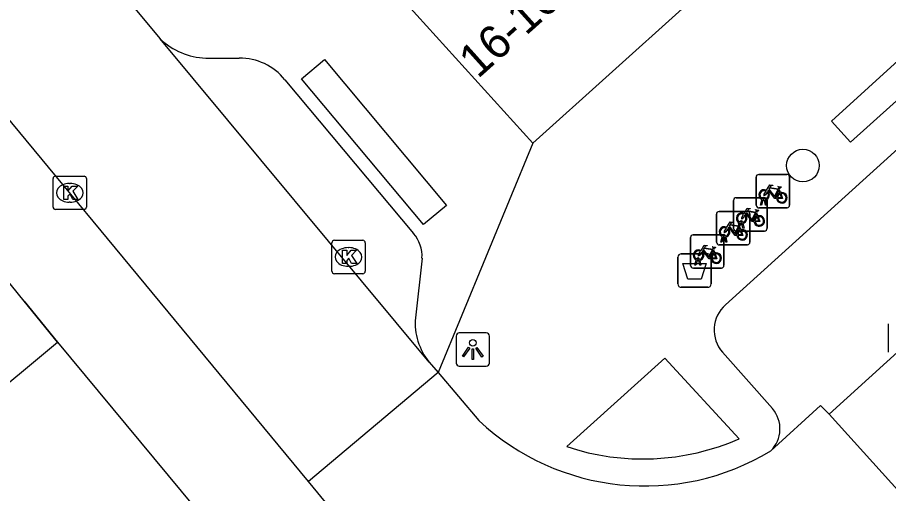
# Model space of a CAD drawing. Extents: x 159040 to 160094, y 381214 to 382518.
# Drawn here: x 159725.32 to 159751.42, y 381930.35 to 381944.62 of the extents above; entities that cross this region are included whole.
import ezdxf

# ---------------------------------------------------------------- set-up
doc = ezdxf.new("R2010")
doc.units = 0
for name, color, linetype in [('IMGEO_Afvalbak', 7, 'Continuous'), ('IMGEO_Boom', 7, 'Continuous'), ('IMGEO_Fietsenrek', 7, 'Continuous'), ('IMGEO_Kolk', 7, 'Continuous'), ('IMGEO_Lichtpunt', 7, 'Continuous'), ('IMGEO_Muur', 7, 'Continuous'), ('IMGEO_Pand', 7, 'Continuous'), ('IMGEO_Pand_nummerreeks', 7, 'Continuous'), ('IMGEO_Rijbaan_lokaal_open', 7, 'Continuous'), ('IMGEO_Voetpad_open', 7, 'Continuous')]:
    doc.layers.add(name, color=color, linetype=linetype)

msp = doc.modelspace()

# ---------------------------------------------------------------- linework, layer by layer
at = {"layer": 'IMGEO_Afvalbak'}
for p, q in [((159745.11, 381936.635), (159745.11, 381937.435)), ((159745.11, 381937.435), (159745.11, 381936.635)), ((159745.21, 381937.535), (159746, 381937.535)), ((159746, 381937.535), (159745.21, 381937.535)), ((159746.1, 381937.435), (159746.1, 381936.635)), ((159746.1, 381936.635), (159746.1, 381937.435)), ((159746, 381936.535), (159745.21, 381936.535)), ((159745.21, 381936.535), (159746, 381936.535))]:
    msp.add_line(p, q, dxfattribs=at)
msp.add_lwpolyline([(159745.253, 381937.249), (159745.957, 381937.249), (159745.808, 381936.779), (159745.402, 381936.779), (159745.253, 381937.249)], dxfattribs=at)
for centre, start, end in [((159745.21, 381937.435), 90, 180), ((159745.21, 381937.435), 90, 180), ((159746, 381937.435), 0, 90), ((159746, 381937.435), 360, 90), ((159745.21, 381936.635), 180, 270), ((159745.21, 381936.635), 180, 270), ((159746, 381936.635), 270, 0), ((159746, 381936.635), 270, 0)]:
    msp.add_arc(centre, 0.1, start, end, dxfattribs=at)
at = {"layer": 'IMGEO_Boom'}
msp.add_circle((159748.852, 381940.183), 0.489, dxfattribs=at)
at = {"layer": 'IMGEO_Fietsenrek'}
for p, q in [((159747.453, 381938.993), (159747.453, 381939.834)), ((159747.453, 381939.834), (159747.453, 381938.993)), ((159747.528, 381939.918), (159748.369, 381939.918)), ((159748.369, 381939.918), (159747.528, 381939.918)), ((159748.453, 381939.843), (159748.453, 381939.002)), ((159748.453, 381939.002), (159748.453, 381939.843)), ((159748.14, 381939.467), (159748.176, 381939.372)), ((159746.853, 381939.222), (159747.694, 381939.222)), ((159747.694, 381939.222), (159746.853, 381939.222)), ((159747.691, 381939.174), (159747.69, 381939.178)), ((159747.722, 381939.185), (159747.723, 381939.178)), ((159746.778, 381938.297), (159746.778, 381939.138)), ((159746.778, 381939.138), (159746.778, 381938.297)), ((159748.378, 381938.918), (159747.537, 381938.918)), ((159747.537, 381938.918), (159748.378, 381938.918)), ((159747.58, 381939.002), (159747.619, 381939.162)), ((159747.614, 381939.002), (159747.58, 381939.002)), ((159747.649, 381939.15), (159747.614, 381939.002)), ((159747.732, 381939.002), (159747.698, 381939.144)), ((159747.73, 381939.148), (159747.765, 381939.002)), ((159747.765, 381939.002), (159747.732, 381939.002)), ((159747.778, 381939.147), (159747.778, 381938.306)), ((159747.778, 381938.306), (159747.778, 381939.147)), ((159746.265, 381937.884), (159746.265, 381938.725)), ((159746.265, 381938.725), (159746.265, 381937.884)), ((159746.34, 381938.809), (159747.181, 381938.809)), ((159747.181, 381938.809), (159746.34, 381938.809)), ((159747.265, 381938.734), (159747.265, 381937.893)), ((159747.265, 381937.893), (159747.265, 381938.734)), ((159747.465, 381938.771), (159747.501, 381938.676)), ((159746.905, 381938.306), (159746.944, 381938.466)), ((159746.974, 381938.454), (159746.939, 381938.306)), ((159747.016, 381938.478), (159747.015, 381938.482)), ((159747.057, 381938.306), (159747.023, 381938.448)), ((159747.047, 381938.489), (159747.048, 381938.482)), ((159747.055, 381938.452), (159747.09, 381938.306)), ((159747.703, 381938.222), (159746.862, 381938.222)), ((159746.862, 381938.222), (159747.703, 381938.222)), ((159746.939, 381938.306), (159746.905, 381938.306)), ((159746.952, 381938.358), (159746.988, 381938.263)), ((159747.09, 381938.306), (159747.057, 381938.306)), ((159745.487, 381937.185), (159745.487, 381938.026)), ((159745.487, 381938.026), (159745.487, 381937.185)), ((159745.562, 381938.11), (159746.403, 381938.11)), ((159746.403, 381938.11), (159745.562, 381938.11)), ((159746.392, 381937.893), (159746.431, 381938.053)), ((159746.426, 381937.893), (159746.392, 381937.893)), ((159746.461, 381938.041), (159746.426, 381937.893)), ((159746.487, 381938.035), (159746.487, 381937.194)), ((159746.487, 381937.194), (159746.487, 381938.035)), ((159746.503, 381938.065), (159746.502, 381938.069)), ((159746.544, 381937.893), (159746.51, 381938.035)), ((159746.534, 381938.076), (159746.535, 381938.069)), ((159746.542, 381938.039), (159746.577, 381937.893)), ((159746.577, 381937.893), (159746.544, 381937.893)), ((159746.174, 381937.659), (159746.21, 381937.564)), ((159747.19, 381937.809), (159746.349, 381937.809)), ((159746.349, 381937.809), (159747.19, 381937.809)), ((159745.614, 381937.194), (159745.653, 381937.354)), ((159745.725, 381937.366), (159745.724, 381937.37)), ((159745.756, 381937.377), (159745.757, 381937.37)), ((159746.412, 381937.11), (159745.571, 381937.11)), ((159745.571, 381937.11), (159746.412, 381937.11)), ((159745.648, 381937.194), (159745.614, 381937.194)), ((159745.683, 381937.342), (159745.648, 381937.194)), ((159745.766, 381937.194), (159745.732, 381937.336)), ((159745.764, 381937.34), (159745.799, 381937.194)), ((159745.799, 381937.194), (159745.766, 381937.194))]:
    msp.add_line(p, q, dxfattribs=at)
for points in [[(159747.766, 381939.444), (159747.861, 381939.608), (159747.947, 381939.594), (159747.949, 381939.585), (159747.893, 381939.574), (159747.866, 381939.529), (159748.122, 381939.488)], [(159748.062, 381939.2), (159748.012, 381939.2), (159747.821, 381939.451), (159747.802, 381939.419)], [(159748.109, 381939.463), (159747.852, 381939.504), (159747.835, 381939.475), (159748.002, 381939.255), (159748.109, 381939.463)], [(159748.157, 381939.365), (159748.127, 381939.442), (159748.018, 381939.224), (159748.061, 381939.224)], [(159748.122, 381939.488), (159748.147, 381939.537), (159748.141, 381939.541), (159748.118, 381939.545), (159748.106, 381939.552), (159748.105, 381939.555), (159748.107, 381939.56), (159748.202, 381939.545), (159748.204, 381939.535), (159748.194, 381939.522), (159748.182, 381939.516), (159748.168, 381939.522), (159748.14, 381939.467)], [(159747.787, 381939.392), (159747.735, 381939.302), (159747.695, 381939.277), (159747.696, 381939.324), (159747.751, 381939.418)], [(159748.091, 381939.224), (159748.211, 381939.223), (159748.167, 381939.337)], [(159748.187, 381939.344), (159748.242, 381939.199), (159748.092, 381939.199)], [(159747.091, 381938.748), (159747.186, 381938.912), (159747.272, 381938.898), (159747.274, 381938.889), (159747.218, 381938.878), (159747.191, 381938.833), (159747.447, 381938.792)], [(159747.112, 381938.696), (159747.06, 381938.606), (159747.02, 381938.581), (159747.021, 381938.628), (159747.076, 381938.722)], [(159747.387, 381938.504), (159747.337, 381938.504), (159747.146, 381938.755), (159747.127, 381938.723)], [(159747.434, 381938.767), (159747.177, 381938.808), (159747.16, 381938.779), (159747.327, 381938.559), (159747.434, 381938.767)], [(159747.482, 381938.669), (159747.452, 381938.746), (159747.343, 381938.528), (159747.386, 381938.528)], [(159747.447, 381938.792), (159747.472, 381938.841), (159747.466, 381938.845), (159747.443, 381938.849), (159747.431, 381938.856), (159747.43, 381938.859), (159747.432, 381938.864), (159747.527, 381938.849), (159747.529, 381938.839), (159747.519, 381938.826), (159747.507, 381938.82), (159747.493, 381938.826), (159747.465, 381938.771)], [(159746.578, 381938.335), (159746.673, 381938.499), (159746.759, 381938.485), (159746.761, 381938.476), (159746.705, 381938.465), (159746.678, 381938.42), (159746.934, 381938.379)], [(159746.921, 381938.354), (159746.664, 381938.395), (159746.647, 381938.366), (159746.814, 381938.146), (159746.921, 381938.354)], [(159746.934, 381938.379), (159746.959, 381938.428), (159746.953, 381938.432), (159746.93, 381938.436), (159746.918, 381938.443), (159746.917, 381938.446), (159746.919, 381938.451), (159747.014, 381938.436), (159747.016, 381938.426), (159747.006, 381938.413), (159746.994, 381938.407), (159746.98, 381938.413), (159746.952, 381938.358)], [(159747.416, 381938.528), (159747.536, 381938.527), (159747.492, 381938.641)], [(159747.512, 381938.648), (159747.567, 381938.503), (159747.417, 381938.503)], [(159746.599, 381938.283), (159746.547, 381938.193), (159746.507, 381938.168), (159746.508, 381938.215), (159746.563, 381938.309)], [(159746.874, 381938.091), (159746.824, 381938.091), (159746.633, 381938.342), (159746.614, 381938.31)], [(159746.969, 381938.256), (159746.939, 381938.333), (159746.83, 381938.115), (159746.873, 381938.115)], [(159746.903, 381938.115), (159747.023, 381938.114), (159746.979, 381938.228)], [(159746.999, 381938.235), (159747.054, 381938.09), (159746.904, 381938.09)], [(159745.821, 381937.584), (159745.769, 381937.494), (159745.729, 381937.469), (159745.73, 381937.516), (159745.785, 381937.61)], [(159745.8, 381937.636), (159745.895, 381937.8), (159745.981, 381937.786), (159745.983, 381937.777), (159745.927, 381937.766), (159745.9, 381937.721), (159746.156, 381937.68)], [(159746.096, 381937.392), (159746.046, 381937.392), (159745.855, 381937.643), (159745.836, 381937.611)], [(159746.143, 381937.655), (159745.886, 381937.696), (159745.869, 381937.667), (159746.036, 381937.447), (159746.143, 381937.655)], [(159746.191, 381937.557), (159746.161, 381937.634), (159746.052, 381937.416), (159746.095, 381937.416)], [(159746.156, 381937.68), (159746.181, 381937.729), (159746.175, 381937.733), (159746.152, 381937.737), (159746.14, 381937.744), (159746.139, 381937.747), (159746.141, 381937.752), (159746.236, 381937.737), (159746.238, 381937.727), (159746.228, 381937.714), (159746.216, 381937.708), (159746.202, 381937.714), (159746.174, 381937.659)], [(159746.125, 381937.416), (159746.245, 381937.415), (159746.201, 381937.529)], [(159746.221, 381937.536), (159746.276, 381937.391), (159746.126, 381937.391)]]:
    msp.add_lwpolyline(points, dxfattribs=at)
for centre, radius, start, end in [((159747.531, 381939.84), 0.0779, 92.4484, 184.2845), ((159747.531, 381939.84), 0.0779, 92.4484, 184.2845), ((159748.375, 381939.84), 0.0779, 2.4484, 94.2845), ((159748.375, 381939.84), 0.0779, 2.4484, 94.2845), ((159747.693, 381939.303), 0.159, 62.6766, 242.1369), ((159746.856, 381939.144), 0.0779, 92.4484, 184.2845), ((159746.856, 381939.144), 0.0779, 92.4484, 184.2845), ((159747.693, 381939.303), 0.129, 63.3192, 238.903), ((159747.673, 381939.174), 0.0499, 12.8025, 158.6934), ((159747.673, 381939.174), 0.0174, 12.8025, 163.4502), ((159747.693, 381939.303), 0.129, 253.415, 269.0204), ((159747.7, 381939.144), 0.0779, 2.4484, 94.2845), ((159747.7, 381939.144), 0.0779, 2.4484, 94.2845), ((159747.693, 381939.303), 0.129, 283.6043, 43.4302), ((159747.693, 381939.303), 0.159, 283.5766, 46.6042), ((159748.22, 381939.219), 0.159, 113.3408, 178.3217), ((159748.22, 381939.219), 0.159, 187.0065, 105.7708), ((159748.22, 381939.219), 0.129, 113.923, 177.9556), ((159748.22, 381939.219), 0.129, 188.6715, 104.5883), ((159747.531, 381938.996), 0.0779, 182.4484, 274.2845), ((159747.531, 381938.996), 0.0779, 182.4484, 274.2845), ((159747.693, 381939.303), 0.159, 253.9967, 271.7867), ((159748.375, 381938.996), 0.0779, 272.4484, 4.2845), ((159748.375, 381938.996), 0.0779, 272.4484, 4.2845), ((159746.343, 381938.731), 0.0779, 92.4484, 184.2845), ((159746.343, 381938.731), 0.0779, 92.4484, 184.2845), ((159747.018, 381938.607), 0.159, 62.6766, 242.1369), ((159747.018, 381938.607), 0.129, 63.3192, 238.903), ((159747.018, 381938.607), 0.129, 283.6043, 43.4302), ((159747.018, 381938.607), 0.159, 283.5766, 46.6042), ((159747.187, 381938.731), 0.0779, 2.4484, 94.2845), ((159747.187, 381938.731), 0.0779, 2.4484, 94.2845), ((159747.545, 381938.523), 0.159, 113.3408, 178.3217), ((159747.545, 381938.523), 0.159, 187.0065, 105.7708), ((159747.545, 381938.523), 0.129, 188.6715, 104.5883), ((159746.998, 381938.478), 0.0499, 12.8025, 158.6934), ((159747.018, 381938.607), 0.159, 253.9967, 271.7867), ((159746.998, 381938.478), 0.0174, 12.8025, 163.4502), ((159747.018, 381938.607), 0.129, 253.415, 269.0204), ((159747.545, 381938.523), 0.129, 113.923, 177.9556), ((159746.505, 381938.194), 0.159, 62.6766, 242.1369), ((159746.505, 381938.194), 0.129, 63.3192, 238.903), ((159746.505, 381938.194), 0.129, 283.6043, 43.4302), ((159746.505, 381938.194), 0.159, 283.5766, 46.6042), ((159746.856, 381938.3), 0.0779, 182.4484, 274.2845), ((159746.856, 381938.3), 0.0779, 182.4484, 274.2845), ((159747.032, 381938.11), 0.159, 113.3408, 178.3217), ((159747.032, 381938.11), 0.159, 187.0065, 105.7708), ((159747.032, 381938.11), 0.129, 113.923, 177.9556), ((159747.032, 381938.11), 0.129, 188.6715, 104.5883), ((159747.7, 381938.3), 0.0779, 272.4484, 4.2845), ((159747.7, 381938.3), 0.0779, 272.4484, 4.2845), ((159745.565, 381938.032), 0.0779, 92.4484, 184.2845), ((159745.565, 381938.032), 0.0779, 92.4484, 184.2845), ((159746.343, 381937.887), 0.0779, 182.4484, 274.2845), ((159746.343, 381937.887), 0.0779, 182.4484, 274.2845), ((159746.409, 381938.032), 0.0779, 2.4484, 94.2845), ((159746.409, 381938.032), 0.0779, 2.4484, 94.2845), ((159746.485, 381938.065), 0.0499, 12.8025, 158.6934), ((159746.505, 381938.194), 0.159, 253.9967, 271.7867), ((159746.485, 381938.065), 0.0174, 12.8025, 163.4502), ((159746.505, 381938.194), 0.129, 253.415, 269.0204), ((159747.187, 381937.887), 0.0779, 272.4484, 4.2845), ((159747.187, 381937.887), 0.0779, 272.4484, 4.2845), ((159745.727, 381937.495), 0.159, 62.6766, 242.1369), ((159745.727, 381937.495), 0.129, 63.3192, 238.903), ((159745.727, 381937.495), 0.159, 283.5766, 46.6042), ((159745.707, 381937.366), 0.0499, 12.8025, 158.6934), ((159745.707, 381937.366), 0.0174, 12.8025, 163.4502), ((159745.727, 381937.495), 0.129, 253.415, 269.0204), ((159745.727, 381937.495), 0.129, 283.6043, 43.4302), ((159746.254, 381937.411), 0.159, 113.3408, 178.3217), ((159746.254, 381937.411), 0.159, 187.0065, 105.7708), ((159746.254, 381937.411), 0.129, 113.923, 177.9556), ((159746.254, 381937.411), 0.129, 188.6715, 104.5883), ((159745.565, 381937.188), 0.0779, 182.4484, 274.2845), ((159745.565, 381937.188), 0.0779, 182.4484, 274.2845), ((159745.727, 381937.495), 0.159, 253.9967, 271.7867), ((159746.409, 381937.188), 0.0779, 272.4484, 4.2845), ((159746.409, 381937.188), 0.0779, 272.4484, 4.2845)]:
    msp.add_arc(centre, radius, start, end, dxfattribs=at)
at = {"layer": 'IMGEO_Kolk'}
for p, q in [((159726.392, 381938.941), (159726.392, 381939.793)), ((159726.467, 381939.867), (159727.319, 381939.867)), ((159727.393, 381939.793), (159727.393, 381938.941)), ((159726.88, 381939.647), (159726.905, 381939.647)), ((159726.903, 381939.087), (159726.878, 381939.087)), ((159727.319, 381938.867), (159726.467, 381938.867)), ((159734.743, 381937.018), (159734.743, 381937.87)), ((159734.818, 381937.944), (159735.67, 381937.944)), ((159735.744, 381937.87), (159735.744, 381937.018)), ((159735.231, 381937.724), (159735.256, 381937.724)), ((159735.254, 381937.164), (159735.229, 381937.164)), ((159735.67, 381936.944), (159734.818, 381936.944)), ((159751.418, 381934.592), (159751.418, 381935.444))]:
    msp.add_line(p, q, dxfattribs=at)
for points in [[(159726.392, 381938.941), (159726.392, 381939.793)], [(159726.467, 381939.867), (159727.319, 381939.867)], [(159727.393, 381939.793), (159727.393, 381938.941)], [(159726.713, 381939.567), (159726.836, 381939.567), (159726.836, 381939.416), (159726.966, 381939.567), (159727.13, 381939.567), (159726.984, 381939.416), (159727.137, 381939.167), (159726.985, 381939.167), (159726.9, 381939.331), (159726.836, 381939.264), (159726.836, 381939.167), (159726.713, 381939.167), (159726.713, 381939.567)], [(159727.319, 381938.867), (159726.467, 381938.867)], [(159734.743, 381937.018), (159734.743, 381937.87)], [(159734.818, 381937.944), (159735.67, 381937.944)], [(159735.744, 381937.87), (159735.744, 381937.018)], [(159735.064, 381937.644), (159735.187, 381937.644), (159735.187, 381937.493), (159735.317, 381937.644), (159735.481, 381937.644), (159735.335, 381937.493), (159735.488, 381937.244), (159735.336, 381937.244), (159735.251, 381937.408), (159735.187, 381937.341), (159735.187, 381937.244), (159735.064, 381937.244), (159735.064, 381937.644)], [(159735.67, 381936.944), (159734.818, 381936.944)], [(159751.418, 381934.592), (159751.418, 381935.444)]]:
    msp.add_lwpolyline(points, dxfattribs=at)
for centre, start, end in [((159726.469, 381939.791), 91.552, 178.448), ((159726.469, 381939.791), 91.552, 178.448), ((159727.317, 381939.791), 1.552, 88.448), ((159727.317, 381939.791), 1.552, 88.448), ((159726.469, 381938.943), 181.552, 268.448), ((159726.469, 381938.943), 181.552, 268.448), ((159727.317, 381938.943), 271.552, 358.448), ((159727.317, 381938.943), 271.552, 358.448), ((159734.82, 381937.868), 91.552, 178.448), ((159734.82, 381937.868), 91.552, 178.448), ((159735.668, 381937.868), 1.552, 88.448), ((159735.668, 381937.868), 1.552, 88.448), ((159734.82, 381937.02), 181.552, 268.448), ((159734.82, 381937.02), 181.552, 268.448), ((159735.668, 381937.02), 271.552, 358.448), ((159735.668, 381937.02), 271.552, 358.448)]:
    msp.add_arc(centre, 0.0765, start, end, dxfattribs=at)
for centre, major_axis, ratio, start_param, end_param in [((159726.879, 381939.367), (-0.387, 0.002), 0.722429, 4.712389, 7.853982), ((159726.904, 381939.367), (-0.39, 0.002), 0.717154, 1.570796, 4.712389), ((159735.23, 381937.444), (-0.387, 0.002), 0.722429, 4.712389, 7.853982), ((159735.255, 381937.444), (-0.39, 0.002), 0.717154, 1.570796, 4.712389)]:
    msp.add_ellipse(centre, major_axis=major_axis, ratio=ratio, start_param=start_param, end_param=end_param, dxfattribs=at)
at = {"layer": 'IMGEO_Lichtpunt'}
for p, q in [((159738.466, 381935.073), (159738.466, 381934.266)), ((159738.466, 381935.073), (159738.466, 381934.266)), ((159739.368, 381935.168), (159738.56, 381935.168)), ((159739.368, 381935.168), (159738.56, 381935.168)), ((159739.462, 381934.266), (159739.462, 381935.073)), ((159739.462, 381934.266), (159739.462, 381935.073)), ((159738.56, 381934.172), (159739.368, 381934.172)), ((159738.56, 381934.172), (159739.368, 381934.172))]:
    msp.add_line(p, q, dxfattribs=at)
for points in [[(159738.84, 381934.737), (159738.879, 381934.709), (159738.691, 381934.447), (159738.653, 381934.474), (159738.84, 381934.737)], [(159739.052, 381934.709), (159739.09, 381934.736), (159739.277, 381934.474), (159739.238, 381934.446), (159739.052, 381934.709)], [(159738.942, 381934.689), (159738.989, 381934.689), (159738.989, 381934.367), (159738.942, 381934.367), (159738.942, 381934.689)]]:
    msp.add_lwpolyline(points, dxfattribs=at)
msp.add_circle((159738.965, 381934.871), 0.0994, dxfattribs=at)
for centre, start, end in [((159738.56, 381935.073), 90, 180), ((159738.56, 381935.073), 90, 180), ((159739.368, 381935.073), 0, 90), ((159739.368, 381935.073), 0, 90), ((159738.56, 381934.266), 180, 270), ((159738.56, 381934.266), 180, 270), ((159739.368, 381934.266), 270, 0), ((159739.368, 381934.266), 270, 360)]:
    msp.add_arc(centre, 0.0946, start, end, dxfattribs=at)
at = {"layer": 'IMGEO_Muur'}
msp.add_lwpolyline([(159725.527, 381936.12), (159726.52, 381934.891)], dxfattribs=at)
at = {"layer": 'IMGEO_Pand'}
for points in [[(159740.758, 381940.855), (159732.944, 381949.496), (159730.24, 381952.562)], [(159745.337, 381944.97), (159740.758, 381940.855)], [(159721.798, 381930.967), (159726.52, 381934.891)], [(159726.52, 381934.891), (159731.888, 381928.431)]]:
    msp.add_lwpolyline(points, dxfattribs=at)
at = {"layer": 'IMGEO_Rijbaan_lokaal_open'}
for points in [[(159749.634, 381932.728), (159783.427, 381963.422)], [(159734.047, 381930.71), (159725.155, 381941.466), (159722.751, 381944.348), (159718.902, 381948.988)], [(159725.738, 381948.627), (159729.604, 381943.98)], [(159737.656, 381934.296), (159729.604, 381943.98)], [(159737.656, 381934.296), (159737.923, 381933.981)], [(159737.923, 381933.981), (159734.047, 381930.71)], [(159737.923, 381933.981), (159739.148, 381932.54)], [(159749.634, 381932.728), (159749.377, 381932.989), (159747.891, 381931.632)], [(159752.536, 381929.526), (159749.634, 381932.728)], [(159735.345, 381929.139), (159734.047, 381930.71)]]:
    msp.add_lwpolyline(points, dxfattribs=at)
msp.add_arc((159744.119, 381937.861), 7.282, 226.9454, 301.1962, dxfattribs=at)
at = {"layer": 'IMGEO_Voetpad_open'}
for points in [[(159746.532, 381936.009), (159774.997, 381961.802), (159776.81, 381963.382)], [(159753.037, 381944.54), (159753.618, 381943.895), (159750.281, 381940.883), (159749.708, 381941.514), (159753.037, 381944.54)], [(159730.966, 381943.408), (159731.968, 381943.4)], [(159734.523, 381943.362), (159738.18, 381938.991), (159737.49, 381938.413), (159733.832, 381942.785), (159734.523, 381943.362)], [(159726.52, 381934.891), (159725.527, 381936.12), (159720.293, 381942.588)], [(159733.333, 381942.758), (159737.193, 381938.145)], [(159740.758, 381940.855), (159737.923, 381933.981)], [(159737.443, 381937.411), (159737.245, 381935.619)], [(159747.941, 381932.899), (159746.445, 381934.588)], [(159741.779, 381931.759), (159744.718, 381934.413)], [(159744.718, 381934.413), (159746.941, 381931.994)]]:
    msp.add_lwpolyline(points, dxfattribs=at)
for centre, radius, start, end in [((159731.044, 381945.502), 2.096, 226.5842, 267.8539), ((159732.004, 381941.704), 1.696, 38.4084, 91.2136), ((159736.404, 381937.467), 1.04, 356.9272, 40.6905), ((159747.198, 381935.255), 1.006, 131.4648, 221.5281), ((159739.103, 381935.471), 1.864, 175.4437, 219.0719), ((159747.235, 381932.292), 0.931, 314.827, 40.6531), ((159744.054, 381938.605), 7.214, 251.6214, 293.5918)]:
    msp.add_arc(centre, radius, start, end, dxfattribs=at)

# ---------------------------------------------------------------- texts
at = {"layer": 'IMGEO_Pand_nummerreeks'}
msp.add_text('16-16A', height=1, rotation=41.9405, dxfattribs=at).set_placement((159739.115, 381942.767))

doc.saveas('drawing.dxf')
